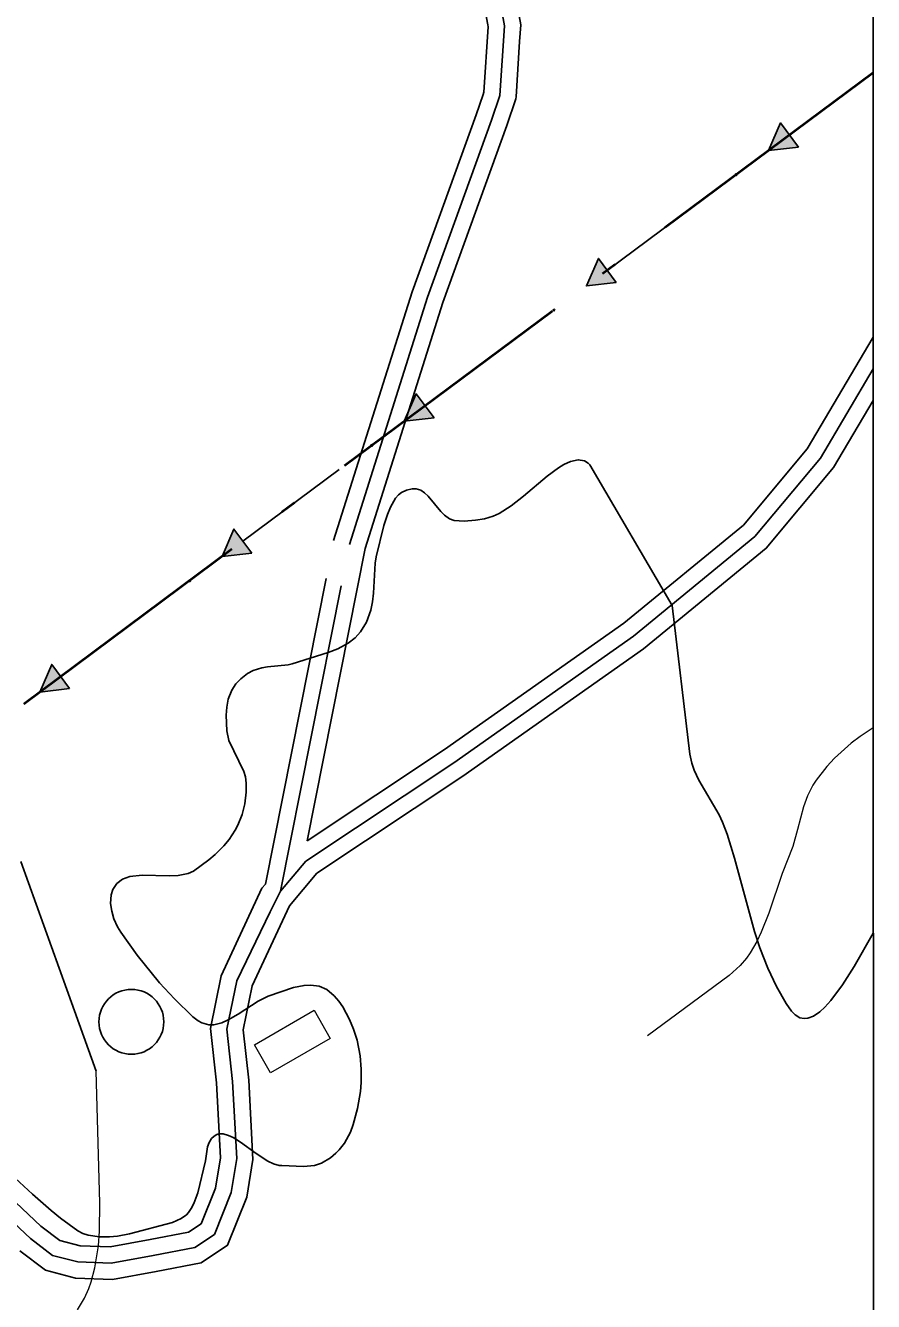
# Model space of a CAD drawing. Extents: x -64005 to -55000, y -89025 to -80000.
# Drawn here: x -55524 to -55001, y -82099 to -81312 of the extents above; entities that cross this region are included whole.
import ezdxf

# ---------------------------------------------------------------- set-up
doc = ezdxf.new("R2010")
doc.units = 0
doc.header["$LTSCALE"] = 32
doc.linetypes.add('DOT_DASHED', pattern=[7.7, 5, -1.2, 0.3, -1.2])
doc.linetypes.add('LONG_DASHED', pattern=[7.5, 6, -1.5])
for name, color, linetype, lineweight in [('10', 7, 'Continuous', 25), ('18', 7, 'Continuous', 25), ('2', 7, 'Continuous', 25), ('24', 7, 'Continuous', 25), ('39', 7, 'LONG_DASHED', 25), ('7', 7, 'Continuous', 13), ('8', 7, 'Continuous', 25)]:
    doc.layers.add(name, color=color, linetype=linetype, lineweight=lineweight)

msp = doc.modelspace()

# ---------------------------------------------------------------- hatches: boundary and pattern name
at = {"layer": '18'}
for points in [[(-55046.96, -81387.07), (-55065.34, -81389.19), (-55057.99, -81372.21)], [(-55159.36, -81470.54), (-55177.73, -81472.66), (-55170.39, -81455.68)], [(-55271.75, -81554.01), (-55290.13, -81556.13), (-55282.78, -81539.16)], [(-55384.15, -81637.48), (-55402.52, -81639.6), (-55395.18, -81622.63)], [(-55496.54, -81720.95), (-55514.92, -81723.07), (-55507.57, -81706.1)]]:
    msp.add_hatch(color=256, dxfattribs=at).paths.add_polyline_path(points)

# ---------------------------------------------------------------- linework, layer by layer
at = {"layer": '10'}
msp.add_circle((-55458.45, -81926.43), 20, dxfattribs=at)
at = {"layer": '18'}
for p, q in [((-55000.8, -81341.26), (-55052.48, -81379.64)), ((-55105.48, -81419), (-55164.87, -81463.11)), ((-55217.87, -81502.47), (-55277.27, -81546.58)), ((-55330.27, -81585.94), (-55389.66, -81630.05)), ((-55442.66, -81669.41), (-55502.06, -81713.52))]:
    msp.add_line(p, q, dxfattribs=at)
at = {"layer": '18', "linetype": 'DOT_DASHED', "lineweight": 40}
msp.add_lwpolyline([(-55000.81, -81341.27), (-57492.65, -83191.85), (-58506.34, -83610.82), (-59176.97, -83888), (-59245.7, -83916.4), (-60498.5, -84434.2), (-61697.45, -84700.56), (-63379.7, -85074.29), (-63500.32, -85101.08), (-63736.4, -85153.53), (-64000, -85168.65)], dxfattribs=at)
at = {"layer": '18'}
for points in [[(-55046.96, -81387.07), (-55065.34, -81389.19), (-55057.99, -81372.21)], [(-55159.36, -81470.54), (-55177.73, -81472.66), (-55170.39, -81455.68)], [(-55271.75, -81554.01), (-55290.13, -81556.13), (-55282.78, -81539.16)], [(-55384.15, -81637.48), (-55402.52, -81639.6), (-55395.18, -81622.63)], [(-55496.54, -81720.95), (-55514.92, -81723.07), (-55507.57, -81706.1)]]:
    msp.add_lwpolyline(points, close=True, dxfattribs=at)
for centre in [(-55085.41, -81404.1), (-55197.8, -81487.57), (-55310.2, -81571.04), (-55422.59, -81654.51)]:
    msp.add_circle(centre, 0.5, dxfattribs=at)
at = {"layer": '2', "lineweight": 13}
for points in [[(-55000.76, -81745.11), (-55008.84, -81750.46), (-55014.34, -81754.64), (-55024.67, -81763.88), (-55029.44, -81768.98), (-55036.03, -81777.34), (-55038.06, -81780.48), (-55041.32, -81787.04), (-55043.76, -81793.86), (-55047.49, -81807.88), (-55050.5, -81818.29), (-55056.99, -81835.03), (-55065.2, -81859.43), (-55069.88, -81871.23), (-55072.59, -81876.83), (-55076.71, -81883.87), (-55079.04, -81887.16), (-55082.91, -81891.77), (-55089.7, -81897.83), (-55140.08, -81935.07)], [(-55491.61, -82104.07), (-55487.28, -82096.87), (-55484.68, -82090.94), (-55483.22, -82086.79), (-55480.93, -82078.12), (-55478.81, -82064.58), (-55478.12, -82055.48), (-55477.97, -82038.02), (-55480.16, -81956.94)]]:
    msp.add_lwpolyline(points, dxfattribs=at)
at = {"layer": '2'}
msp.add_lwpolyline([(-55480.16, -81956.94), (-55498.23, -81906.51), (-55526.71, -81827.65)], dxfattribs=at)
at = {"layer": '24'}
for p, q in [((-55000.83, -81028.72), (-55000.75, -81871.81)), ((-55000.75, -81871.81), (-55012.67, -81892.29))]:
    msp.add_line(p, q, dxfattribs=at)
for points in [[(-55074.15, -81870.69), (-55086.34, -81825.48), (-55091.02, -81810.7), (-55093.76, -81803.4), (-55095.9, -81798.71), (-55108.3, -81777.51), (-55111.23, -81771.28), (-55112.71, -81766.98), (-55113.85, -81761.41), (-55124.77, -81669.79), (-55175.64, -81583.09), (-55176.69, -81582.01), (-55178.95, -81580.52), (-55182.76, -81579.81), (-55187.52, -81580.86), (-55191.67, -81582.86), (-55194.94, -81584.91), (-55201.86, -81590.07), (-55216.61, -81602.35), (-55224.16, -81608.18), (-55231.63, -81612.92), (-55235.29, -81614.69), (-55240.64, -81616.35), (-55246.17, -81617.2), (-55253.25, -81617.68), (-55259.25, -81617.33), (-55262.22, -81616.33), (-55265.3, -81614.11), (-55267.63, -81611.75), (-55275.33, -81602.38), (-55277.54, -81600.2), (-55279.81, -81598.6), (-55282.77, -81597.73), (-55285.24, -81597.86), (-55288.69, -81598.69), (-55291.77, -81600.13), (-55293.61, -81601.48), (-55295.5, -81603.62), (-55298.65, -81609.16), (-55300.56, -81613.62), (-55302.74, -81620.36), (-55307.54, -81639.75), (-55308.04, -81643.65), (-55309.13, -81662.17), (-55309.71, -81667.41), (-55310.72, -81672.55), (-55313.4, -81680.03), (-55317.05, -81685.95), (-55320.45, -81689.7), (-55324.65, -81693.03), (-55331.13, -81696.52), (-55337.06, -81698.77), (-55359.17, -81705.78), (-55361.82, -81706.29), (-55374.44, -81707.55), (-55378.04, -81708.15), (-55383.37, -81709.78), (-55386.83, -81711.57), (-55391.03, -81714.85), (-55393.97, -81718.13), (-55396.44, -81721.96), (-55398.67, -81727.56), (-55399.66, -81732.49), (-55400.02, -81737.44), (-55399.62, -81747.07), (-55398.24, -81753.04), (-55389.12, -81772.12), (-55388.14, -81775.3), (-55387.59, -81779.29), (-55387.68, -81784.91), (-55388.55, -81792.1), (-55390.19, -81798.63), (-55392.77, -81805.1), (-55394.46, -81808.29), (-55398.19, -81813.92), (-55401.49, -81817.92), (-55406.86, -81823.24), (-55410.64, -81826.46), (-55420.04, -81833.46), (-55423.4, -81834.96), (-55429.66, -81836.25), (-55435.08, -81836.51), (-55451.84, -81836.08), (-55459.45, -81836.92), (-55463.86, -81838.5), (-55467.53, -81841.23), (-55469.94, -81844.8), (-55470.99, -81848.2), (-55471.28, -81853.49), (-55470.61, -81858.24), (-55469.23, -81862.94), (-55467.08, -81867.8), (-55465, -81871.2), (-55454.81, -81885.33), (-55441.08, -81902.38), (-55431.82, -81912.35), (-55420.47, -81923.28), (-55417.22, -81925.8), (-55414.99, -81927.08), (-55410.62, -81928.25), (-55407.65, -81928.21)], [(-55176.69, -81582.01), (-55178.95, -81580.52), (-55182.76, -81579.81), (-55187.52, -81580.86), (-55191.67, -81582.86), (-55194.94, -81584.91), (-55201.86, -81590.07), (-55216.61, -81602.35), (-55224.16, -81608.18), (-55231.63, -81612.92), (-55235.29, -81614.69)], [(-55111.23, -81771.28), (-55112.71, -81766.98), (-55113.85, -81761.41), (-55124.77, -81669.79), (-55175.64, -81583.09), (-55176.69, -81582.01)], [(-55275.33, -81602.38), (-55277.54, -81600.2), (-55279.81, -81598.6), (-55282.77, -81597.73), (-55285.24, -81597.86), (-55288.69, -81598.69), (-55291.77, -81600.13), (-55293.61, -81601.48), (-55295.5, -81603.62), (-55298.65, -81609.16), (-55300.56, -81613.62), (-55302.74, -81620.36), (-55307.54, -81639.75), (-55308.04, -81643.65), (-55309.13, -81662.17)], [(-55235.29, -81614.69), (-55240.64, -81616.35), (-55246.17, -81617.2), (-55253.25, -81617.68), (-55259.25, -81617.33), (-55262.22, -81616.33), (-55265.3, -81614.11), (-55267.63, -81611.75), (-55275.33, -81602.38)], [(-55309.13, -81662.17), (-55309.71, -81667.41), (-55310.72, -81672.55)], [(-55310.72, -81672.55), (-55313.4, -81680.03), (-55317.05, -81685.95), (-55320.45, -81689.7), (-55324.65, -81693.03), (-55331.13, -81696.52), (-55337.06, -81698.77), (-55359.17, -81705.78)], [(-55359.17, -81705.78), (-55361.82, -81706.29), (-55374.44, -81707.55)], [(-55374.44, -81707.55), (-55378.04, -81708.15), (-55383.37, -81709.78), (-55386.83, -81711.57), (-55391.03, -81714.85), (-55393.97, -81718.13), (-55396.44, -81721.96)], [(-55396.44, -81721.96), (-55398.67, -81727.56), (-55399.66, -81732.49), (-55400.02, -81737.44), (-55399.62, -81747.07), (-55398.24, -81753.04), (-55389.12, -81772.12)], [(-55389.12, -81772.12), (-55388.14, -81775.3), (-55387.59, -81779.29), (-55387.68, -81784.91), (-55388.55, -81792.1), (-55390.19, -81798.63), (-55392.77, -81805.1), (-55394.46, -81808.29), (-55398.19, -81813.92), (-55401.49, -81817.92), (-55406.86, -81823.24), (-55410.64, -81826.46)], [(-55095.9, -81798.71), (-55108.3, -81777.51), (-55111.23, -81771.28)], [(-55086.34, -81825.48), (-55091.02, -81810.7), (-55093.76, -81803.4), (-55095.9, -81798.71)], [(-55410.64, -81826.46), (-55420.04, -81833.46), (-55423.4, -81834.96), (-55429.66, -81836.25), (-55435.08, -81836.51), (-55451.84, -81836.08)], [(-55060.47, -81904.58), (-55065.9, -81893.34), (-55070.84, -81880.78), (-55074.15, -81870.69), (-55086.34, -81825.48)], [(-55451.84, -81836.08), (-55459.45, -81836.92), (-55463.86, -81838.5), (-55467.53, -81841.23), (-55469.94, -81844.8), (-55470.99, -81848.2), (-55471.28, -81853.49)], [(-55471.28, -81853.49), (-55470.61, -81858.24), (-55469.23, -81862.94), (-55467.08, -81867.8)], [(-55467.08, -81867.8), (-55465, -81871.2), (-55454.81, -81885.33)], [(-55000.75, -81871.81), (-55012.67, -81892.29), (-55019.78, -81903.55), (-55026.99, -81913.33), (-55030.59, -81917.33), (-55033.77, -81920.24), (-55037.68, -81922.89), (-55041.13, -81924.2), (-55043.38, -81924.44), (-55046.13, -81923.95), (-55048.9, -81922.21), (-55051.13, -81919.85), (-55054.44, -81915.22), (-55060.47, -81904.58), (-55065.9, -81893.34), (-55070.84, -81880.78), (-55074.15, -81870.69)], [(-55000.65, -82820.74), (-55000.74, -81871.81)], [(-55454.81, -81885.33), (-55441.08, -81902.38), (-55431.82, -81912.35)], [(-55012.67, -81892.29), (-55019.78, -81903.55), (-55026.99, -81913.33), (-55030.59, -81917.33)], [(-55407.65, -81928.21), (-55402.67, -81927.03), (-55398.65, -81925.29), (-55392.57, -81921.77), (-55380.25, -81913.79), (-55374.05, -81910.57), (-55358.42, -81905.38), (-55351.97, -81904.01), (-55347.71, -81903.76), (-55342.53, -81904.52), (-55337.97, -81906.56), (-55333.28, -81910.44), (-55330.55, -81913.68), (-55328.11, -81917.29), (-55323.92, -81925.1), (-55321.38, -81931.07), (-55319.23, -81937.82), (-55317.32, -81947.4), (-55316.63, -81955.65), (-55316.74, -81963.87), (-55317.21, -81969.31), (-55319.02, -81979.98), (-55321.6, -81989.73), (-55323.37, -81994.43), (-55327.03, -82001.18), (-55330.33, -82005.42), (-55332.29, -82007.44), (-55335.67, -82010.36), (-55341.1, -82013.55), (-55345.53, -82014.95), (-55352.27, -82015.66), (-55365.64, -82015.12), (-55367.33, -82014.97), (-55370.8, -82014.03), (-55374.35, -82012.39), (-55381.57, -82007.7), (-55391.07, -82000.69), (-55395.59, -81997.82), (-55398.47, -81996.44), (-55401.89, -81995.52), (-55404.44, -81995.6), (-55405.65, -81995.95), (-55407.37, -81996.91), (-55408.98, -81998.44), (-55410.53, -82000.81), (-55411.48, -82003.62), (-55412.67, -82012.18), (-55417.45, -82031.88), (-55419.88, -82038.37), (-55421.48, -82041.59), (-55423.19, -82044.09), (-55424.54, -82045.5), (-55427.68, -82047.79), (-55433.17, -82050.22), (-55459.54, -82057.11), (-55467.06, -82058.52), (-55472.03, -82059.06), (-55478.12, -82059.11), (-55485.09, -82058.01), (-55488.39, -82056.87), (-55491.52, -82055.3), (-55502.16, -82047.5), (-55508.01, -82042.7), (-55519.47, -82032.77), (-55543.65, -82010.57)], [(-55392.57, -81921.77), (-55380.25, -81913.79), (-55374.05, -81910.57), (-55358.42, -81905.38), (-55351.97, -81904.01), (-55347.71, -81903.76)], [(-55347.71, -81903.76), (-55342.53, -81904.52), (-55337.97, -81906.56)], [(-55337.97, -81906.56), (-55333.28, -81910.44), (-55330.55, -81913.68)], [(-55051.13, -81919.85), (-55054.44, -81915.22), (-55060.47, -81904.58)], [(-55431.82, -81912.35), (-55420.47, -81923.28), (-55417.22, -81925.8), (-55414.99, -81927.08), (-55410.62, -81928.25), (-55407.65, -81928.21), (-55402.67, -81927.03)], [(-55330.55, -81913.68), (-55328.11, -81917.29), (-55323.92, -81925.1), (-55321.38, -81931.07), (-55319.23, -81937.82), (-55317.32, -81947.4), (-55316.63, -81955.65), (-55316.74, -81963.87), (-55317.21, -81969.31), (-55319.02, -81979.98), (-55321.6, -81989.73), (-55323.37, -81994.43), (-55327.03, -82001.18)], [(-55030.59, -81917.33), (-55033.77, -81920.24), (-55037.68, -81922.89)], [(-55402.67, -81927.03), (-55398.65, -81925.29), (-55392.57, -81921.77)], [(-55037.68, -81922.89), (-55041.13, -81924.2), (-55043.38, -81924.44), (-55046.13, -81923.95), (-55048.9, -81922.21), (-55051.13, -81919.85)], [(-55391.07, -82000.69), (-55395.59, -81997.82), (-55398.47, -81996.44), (-55401.89, -81995.52), (-55404.44, -81995.6), (-55405.65, -81995.95), (-55407.37, -81996.91), (-55408.98, -81998.44), (-55410.53, -82000.81), (-55411.48, -82003.62), (-55412.67, -82012.18)], [(-55370.8, -82014.03), (-55374.35, -82012.39), (-55381.57, -82007.7), (-55391.07, -82000.69)], [(-55327.03, -82001.18), (-55330.33, -82005.42), (-55332.29, -82007.44), (-55335.67, -82010.36), (-55341.1, -82013.55), (-55345.53, -82014.95)], [(-55421.48, -82041.59), (-55423.19, -82044.09), (-55424.54, -82045.5), (-55427.68, -82047.79), (-55433.17, -82050.22), (-55459.54, -82057.11), (-55467.06, -82058.52), (-55472.03, -82059.06), (-55478.12, -82059.11), (-55485.09, -82058.01), (-55488.39, -82056.87), (-55491.52, -82055.3), (-55502.16, -82047.5), (-55508.01, -82042.7), (-55519.47, -82032.77), (-55543.65, -82010.57)], [(-55412.67, -82012.18), (-55417.45, -82031.88), (-55419.88, -82038.37), (-55421.48, -82041.59)], [(-55345.53, -82014.95), (-55352.27, -82015.66), (-55365.64, -82015.12), (-55367.33, -82014.97), (-55370.8, -82014.03)]]:
    msp.add_lwpolyline(points, dxfattribs=at)
at = {"layer": '39'}
for points in [[(-55366.37, -81845.93), (-55323.99, -81632.04), (-55275.83, -81479.63), (-55236.28, -81370.4), (-55231.1, -81355.25), (-55228.36, -81312.27), (-55236.28, -81268.75), (-55248.32, -81192.93), (-55256.06, -81116.29), (-55281, -81070.31), (-55288.73, -81048.81), (-55296.47, -81007.67), (-55293.04, -80949.59), (-55285.43, -80817.14)], [(-55366.37, -81845.93), (-55350.77, -81827.31), (-55259.59, -81766.81), (-55148.66, -81688.55), (-55073.83, -81627.24), (-55033.41, -81578.85), (-55000.78, -81523.8)], [(-55854.91, -82020.51), (-55756.44, -82013.27), (-55675.6, -82008.42), (-55627.43, -82005.99), (-55602.48, -82006.79), (-55582.7, -82010.02), (-55572.38, -82014.86), (-55551.74, -82030.98), (-55520.78, -82060.01), (-55507.02, -82070.48), (-55491.54, -82074.51), (-55470.9, -82075.32), (-55445.1, -82070.48), (-55419.3, -82065.63), (-55407.25, -82057.57), (-55396.93, -82031.77), (-55393.49, -82010.81), (-55396.07, -81963.24), (-55399.51, -81930.97), (-55393.49, -81901.14), (-55372.79, -81858.57), (-55366.37, -81845.93)]]:
    msp.add_lwpolyline(points, dxfattribs=at)
at = {"layer": '7'}
msp.add_lwpolyline([(-55382.6, -81940.56), (-55345.79, -81919.32), (-55335.8, -81936.64), (-55372.61, -81957.88)], close=True, dxfattribs=at)
at = {"layer": '8', "linetype": 'LONG_DASHED'}
for points in [[(-55296.1, -80828.54), (-55303.02, -80949.01), (-55306.53, -81008.31), (-55298.41, -81051.44), (-55290.15, -81074.41), (-55265.81, -81119.29), (-55258.24, -81194.22), (-55246.14, -81270.43), (-55238.62, -81311.78), (-55238.42, -81312.86), (-55240.99, -81353.28), (-55241.48, -81354.72)], [(-55375.68, -81841.47), (-55333.69, -81629.55), (-55285.3, -81476.42), (-55245.72, -81367.08), (-55241.48, -81354.72)], [(-55350.02, -81814.81), (-55265.24, -81758.56), (-55154.72, -81680.59), (-55080.9, -81620.1), (-55041.6, -81573.06), (-55000.78, -81504.19)], [(-55848.25, -82009.99), (-55757.1, -82003.29), (-55676.15, -81998.43), (-55627.52, -81995.98), (-55601.51, -81996.82), (-55579.71, -82000.38), (-55567.11, -82006.28), (-55545.23, -82023.38), (-55514.31, -82052.35), (-55502.56, -82061.31), (-55490.07, -82064.56), (-55471.64, -82065.28), (-55446.94, -82060.65), (-55423.16, -82056.18), (-55415.39, -82050.98), (-55406.62, -82029.07), (-55403.53, -82010.26), (-55406.04, -81964.04), (-55409.62, -81930.51), (-55403.06, -81897.99), (-55377.91, -81844.12), (-55375.68, -81841.47)]]:
    msp.add_lwpolyline(points, dxfattribs=at)
at = {"layer": '8'}
for points in [[(-55275.93, -80826.04), (-55283.06, -80950.17), (-55286.42, -81007.03), (-55279.05, -81046.17), (-55271.85, -81066.21), (-55246.31, -81113.29), (-55238.4, -81191.64), (-55226.42, -81267.07), (-55218.3, -81311.68), (-55218.96, -81322.04), (-55221.14, -81356.18)], [(-55350.02, -81814.81), (-55314.29, -81634.53), (-55266.36, -81482.84), (-55226.85, -81373.71), (-55221.21, -81357.22), (-55221.14, -81356.18)], [(-55527.25, -82067.66), (-55511.48, -82079.66), (-55493.01, -82084.46), (-55470.16, -82085.36), (-55443.26, -82080.31), (-55415.44, -82075.08), (-55399.11, -82064.16), (-55387.24, -82034.47), (-55383.45, -82011.36), (-55386.1, -81962.44), (-55389.4, -81931.44), (-55383.92, -81904.29), (-55360.89, -81854.96), (-55344.04, -81834.84), (-55253.94, -81775.06), (-55142.59, -81696.51), (-55066.76, -81634.38), (-55025.22, -81584.64), (-55000.78, -81543.41)]]:
    msp.add_lwpolyline(points, dxfattribs=at)

doc.saveas('drawing.dxf')
